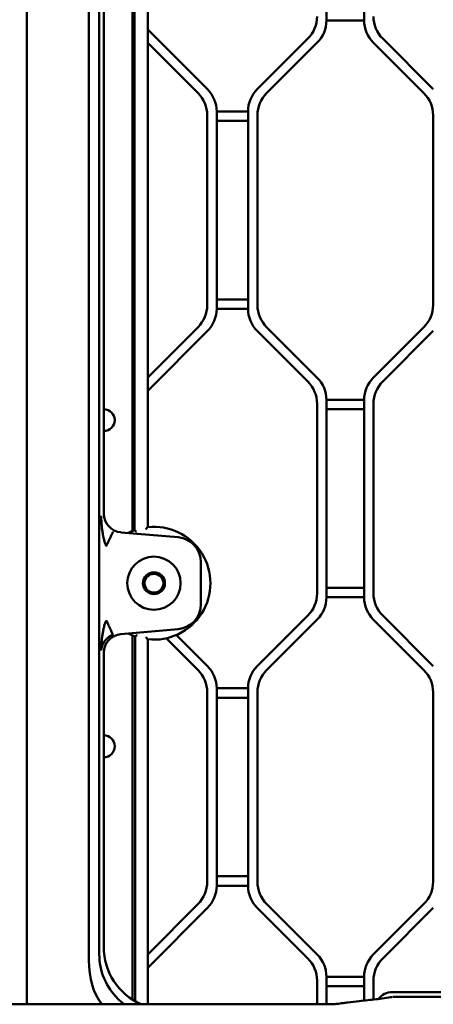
# Model space of a CAD drawing. Header units: millimetres. Extents: x 0 to 14369, y -869 to 2970.
# Tile 342 of 656: x 1916 to 1982, y 902 to 1059. Entities that reach past the tile are written whole.
import ezdxf

# ---------------------------------------------------------------- set-up
doc = ezdxf.new("R2010")
doc.units = ezdxf.units.MM
doc.header["$LTSCALE"] = 10
doc.layers.add('Sichtbar (ISO)', color=7, linetype='Continuous', lineweight=50)

msp = doc.modelspace()

# ---------------------------------------------------------------- linework, layer by layer
at = {"layer": 'Sichtbar (ISO)'}
for p, q in [((1917.236, 1103.453), (1917.236, 901.732)), ((1936.518, 977.829), (1936.518, 1103.176)), ((1936.518, 1103.176), (1936.518, 977.829)), ((1934.092, 977.207), (1934.092, 1102.041)), ((1934.418, 1102.242), (1934.418, 977.334)), ((1934.418, 977.334), (1934.418, 1102.242)), ((1927.146, 908.749), (1927.146, 1094.353)), ((1928.81, 1094.353), (1928.81, 910.475)), ((1929.518, 1093.646), (1929.518, 979.986)), ((1965.018, 1058.645), (1965.018, 1088.916)), ((1965.018, 1088.916), (1965.018, 1058.645)), ((1971.018, 1087.075), (1971.018, 1058.645)), ((1971.018, 1058.645), (1971.018, 1087.075)), ((1965.018, 1058.645), (1971.018, 1058.645)), ((1971.018, 1058.645), (1965.018, 1058.645)), ((1946.053, 1047.66), (1936.518, 1057.195)), ((1936.518, 1057.195), (1946.053, 1047.66)), ((1962.053, 1055.731), (1953.982, 1047.66)), ((1953.982, 1047.66), (1962.053, 1055.731)), ((1982.053, 1047.66), (1973.982, 1055.731)), ((1982.053, 1047.66), (1973.982, 1055.731)), ((1936.518, 1055.074), (1944.553, 1047.038)), ((1944.553, 1047.038), (1936.518, 1055.074)), ((1955.482, 1047.038), (1963.553, 1055.109)), ((1963.553, 1055.109), (1955.482, 1047.038)), ((1972.482, 1055.109), (1980.553, 1047.038)), ((1980.553, 1047.038), (1972.482, 1055.109)), ((1946.018, 1013.266), (1946.018, 1043.503)), ((1946.018, 1043.503), (1946.018, 1013.266)), ((1952.518, 1044.124), (1947.518, 1044.124)), ((1947.518, 1012.645), (1947.518, 1044.124)), ((1947.518, 1044.124), (1952.518, 1044.124)), ((1947.518, 1044.124), (1947.518, 1012.645)), ((1952.518, 1044.124), (1952.518, 1012.645)), ((1952.518, 1012.645), (1952.518, 1044.124)), ((1954.018, 1013.266), (1954.018, 1043.503)), ((1954.018, 1043.503), (1954.018, 1013.266)), ((1982.018, 1043.503), (1982.018, 1013.266)), ((1982.018, 1013.266), (1982.018, 1043.503)), ((1947.518, 1042.624), (1952.518, 1042.624)), ((1952.518, 1042.624), (1947.518, 1042.624)), ((1952.518, 1014.145), (1947.518, 1014.145)), ((1947.518, 1014.145), (1952.518, 1014.145)), ((1947.518, 1012.645), (1952.518, 1012.645)), ((1952.518, 1012.645), (1947.518, 1012.645)), ((1944.553, 1009.731), (1936.518, 1001.695)), ((1936.518, 1001.695), (1944.553, 1009.731)), ((1963.553, 1001.66), (1955.482, 1009.731)), ((1955.482, 1009.731), (1963.553, 1001.66)), ((1980.553, 1009.731), (1972.482, 1001.66)), ((1972.482, 1001.66), (1980.553, 1009.731)), ((1936.518, 999.574), (1946.053, 1009.109)), ((1946.053, 1009.109), (1936.518, 999.574)), ((1953.982, 1009.109), (1962.053, 1001.038)), ((1962.053, 1001.038), (1953.982, 1009.109)), ((1973.982, 1001.038), (1982.053, 1009.109)), ((1982.053, 1009.109), (1973.982, 1001.038)), ((1963.518, 997.503), (1963.518, 967.266)), ((1963.518, 967.266), (1963.518, 997.503)), ((1965.018, 966.645), (1965.018, 998.124)), ((1971.018, 998.124), (1965.018, 998.124)), ((1965.018, 998.124), (1965.018, 966.645)), ((1965.018, 998.124), (1971.018, 998.124)), ((1971.018, 998.124), (1971.018, 966.645)), ((1971.018, 966.645), (1971.018, 998.124)), ((1972.518, 967.266), (1972.518, 997.503)), ((1972.518, 997.503), (1972.518, 967.266)), ((1965.018, 996.624), (1971.018, 996.624)), ((1971.018, 996.624), (1965.018, 996.624)), ((1941.366, 976.204), (1932.252, 977.001)), ((1945.018, 965.55), (1945.018, 972.219)), ((1971.018, 968.145), (1965.018, 968.145)), ((1965.018, 968.145), (1971.018, 968.145)), ((1965.018, 966.645), (1971.018, 966.645)), ((1971.018, 966.645), (1965.018, 966.645)), ((1962.053, 963.731), (1953.982, 955.66)), ((1953.982, 955.66), (1962.053, 963.731)), ((1955.482, 955.038), (1963.553, 963.109)), ((1963.553, 963.109), (1955.482, 955.038)), ((1972.482, 963.109), (1980.553, 955.038)), ((1980.553, 955.038), (1972.482, 963.109)), ((1982.053, 955.66), (1973.982, 963.731)), ((1973.982, 963.731), (1982.053, 955.66)), ((1932.252, 960.768), (1941.366, 961.565)), ((1934.092, 902.47), (1934.092, 960.562)), ((1934.531, 960.395), (1934.531, 902.203)), ((1934.531, 902.203), (1934.531, 960.395)), ((1936.518, 901.732), (1936.518, 959.94)), ((1936.518, 959.94), (1936.518, 901.732)), ((1939.489, 960.103), (1944.553, 955.038)), ((1944.553, 955.038), (1939.489, 960.103)), ((1946.053, 955.66), (1941.089, 960.624)), ((1941.089, 960.624), (1946.053, 955.66)), ((1929.518, 957.783), (1929.518, 910.877)), ((1947.518, 920.645), (1947.518, 952.124)), ((1952.518, 952.124), (1947.518, 952.124)), ((1947.518, 952.124), (1952.518, 952.124)), ((1947.518, 952.124), (1947.518, 920.645)), ((1952.518, 952.124), (1952.518, 920.645)), ((1952.518, 920.645), (1952.518, 952.124)), ((1946.018, 951.503), (1946.018, 921.266)), ((1946.018, 921.266), (1946.018, 951.503)), ((1947.518, 950.624), (1952.518, 950.624)), ((1952.518, 950.624), (1947.518, 950.624)), ((1954.018, 921.266), (1954.018, 951.503)), ((1954.018, 951.503), (1954.018, 921.266)), ((1982.018, 951.503), (1982.018, 921.266)), ((1982.018, 921.266), (1982.018, 951.503)), ((1952.518, 922.145), (1947.518, 922.145)), ((1947.518, 922.145), (1952.518, 922.145)), ((1947.518, 920.645), (1952.518, 920.645)), ((1952.518, 920.645), (1947.518, 920.645)), ((1944.553, 917.731), (1936.518, 909.695)), ((1936.518, 909.695), (1944.553, 917.731)), ((1936.518, 907.574), (1946.053, 917.109)), ((1946.053, 917.109), (1936.518, 907.574)), ((1953.982, 917.109), (1962.053, 909.038)), ((1962.053, 909.038), (1953.982, 917.109)), ((1963.553, 909.66), (1955.482, 917.731)), ((1955.482, 917.731), (1963.553, 909.66)), ((1980.553, 917.731), (1972.482, 909.66)), ((1972.482, 909.66), (1980.553, 917.731)), ((1973.982, 909.038), (1982.053, 917.109)), ((1973.982, 909.038), (1982.053, 917.109)), ((1965.018, 901.735), (1965.018, 906.124)), ((1971.018, 906.124), (1965.018, 906.124)), ((1965.018, 906.124), (1965.018, 901.735)), ((1965.018, 906.124), (1971.018, 906.124)), ((1971.018, 906.124), (1971.018, 902.334)), ((1971.018, 902.334), (1971.018, 906.124)), ((1963.518, 905.503), (1963.518, 901.732)), ((1963.518, 901.732), (1963.518, 905.503)), ((1965.018, 904.624), (1971.018, 904.624)), ((1971.018, 904.624), (1965.018, 904.624)), ((1972.518, 902.492), (1972.518, 905.503)), ((1972.518, 902.492), (1972.518, 905.503)), ((1988.018, 903.671), (1975.518, 903.671)), ((1975.534, 902.885), (1975.536, 902.885)), ((1975.748, 902.92), (1988.192, 902.92)), ((1864.478, 901.732), (1964.558, 901.732)), ((1964.558, 901.732), (1964.64, 901.733)), ((1968.429, 902.03), (1968.429, 902.03))]:
    msp.add_line(p, q, dxfattribs=at)
for radius in [4.25, 1.75, 1.5]:
    msp.add_circle((1937.518, 968.885), radius, dxfattribs=at)
for centre, radius, start, end in [((1958.518, 1059.266), 5, 315, 0), ((1958.518, 1059.266), 5, 315, 0), ((1960.018, 1058.645), 5, 315, 0), ((1960.018, 1058.645), 5, 315, 0), ((1976.018, 1058.645), 5, 180, 225), ((1976.018, 1058.645), 5, 180, 225), ((1977.518, 1059.266), 5, 180, 225), ((1977.518, 1059.266), 5, 180, 225), ((1942.518, 1044.124), 5, 0, 45), ((1942.518, 1044.124), 5, 0, 45), ((1957.518, 1044.124), 5, 135, 180), ((1957.518, 1044.124), 5, 135, 180), ((1941.018, 1043.503), 5, 0, 45), ((1941.018, 1043.503), 5, 0, 45), ((1959.018, 1043.503), 5, 135, 180), ((1959.018, 1043.503), 5, 135, 180), ((1977.018, 1043.503), 5, 0, 45), ((1977.018, 1043.503), 5, 0, 45), ((1941.018, 1013.266), 5, 315, 0), ((1941.018, 1013.266), 5, 315, 0), ((1959.018, 1013.266), 5, 180, 225), ((1959.018, 1013.266), 5, 180, 225), ((1977.018, 1013.266), 5, 315, 0), ((1977.018, 1013.266), 5, 315, 0), ((1942.518, 1012.645), 5, 315, 0), ((1942.518, 1012.645), 5, 315, 0), ((1957.518, 1012.645), 5, 180, 225), ((1957.518, 1012.645), 5, 180, 225), ((1958.518, 997.503), 5, 0, 45), ((1958.518, 997.503), 5, 0, 45), ((1960.018, 998.124), 5, 0, 45), ((1960.018, 998.124), 5, 0, 45), ((1976.018, 998.124), 5, 135, 180), ((1976.018, 998.124), 5, 135, 180), ((1977.518, 997.503), 5, 135, 180), ((1977.518, 997.503), 5, 135, 180), ((1929.518, 994.885), 1.75, 270, 90), ((1929.518, 994.885), 1.75, 270, 90), ((1937.518, 968.885), 9, 110.14789, 117.06484), ((1937.518, 968.885), 9, 110.14789, 117.06484), ((1937.518, 968.885), 9, 263.62063, 96.37937), ((1937.518, 968.885), 9, 263.62063, 96.37937), ((1941.018, 972.219), 4, 0, 85), ((1958.518, 967.266), 5, 315, 0), ((1958.518, 967.266), 5, 315, 0), ((1977.518, 967.266), 5, 180, 225), ((1977.518, 967.266), 5, 180, 225), ((1960.018, 966.645), 5, 315, 0), ((1960.018, 966.645), 5, 315, 0), ((1976.018, 966.645), 5, 180, 225), ((1976.018, 966.645), 5, 180, 225), ((1941.018, 965.55), 4, 275, 0), ((1937.518, 968.885), 9, 242.93516, 250.6191), ((1937.518, 968.885), 9, 242.93516, 250.6191), ((1941.018, 951.503), 5, 0, 45), ((1941.018, 951.503), 5, 0, 45), ((1942.518, 952.124), 5, 0, 45), ((1942.518, 952.124), 5, 0, 45), ((1957.518, 952.124), 5, 135, 180), ((1957.518, 952.124), 5, 135, 180), ((1959.018, 951.503), 5, 135, 180), ((1959.018, 951.503), 5, 135, 180), ((1977.018, 951.503), 5, 0, 45), ((1977.018, 951.503), 5, 0, 45), ((1929.518, 942.885), 1.75, 270, 90), ((1929.518, 942.885), 1.75, 270, 90), ((1941.018, 921.266), 5, 315, 0), ((1941.018, 921.266), 5, 315, 0), ((1942.518, 920.645), 5, 315, 0), ((1942.518, 920.645), 5, 315, 0), ((1957.518, 920.645), 5, 180, 225), ((1957.518, 920.645), 5, 180, 225), ((1959.018, 921.266), 5, 180, 225), ((1959.018, 921.266), 5, 180, 225), ((1977.018, 921.266), 5, 315, 0), ((1977.018, 921.266), 5, 315, 0), ((1960.018, 906.124), 5, 0, 45), ((1960.018, 906.124), 5, 0, 45), ((1976.018, 906.124), 5, 135, 180), ((1976.018, 906.124), 5, 135, 180), ((1958.518, 905.503), 5, 0, 45), ((1958.518, 905.503), 5, 0, 45), ((1977.518, 905.503), 5, 135, 180), ((1977.518, 905.503), 5, 135, 180), ((1975.518, 900.885), 2.786, 90, 142.46357), ((1975.518, 900.885), 2, 92.32776, 105.62766)]:
    msp.add_arc(centre, radius, start, end, dxfattribs=at)
for centre, major_axis, ratio, start_param, end_param in [((1932.522, 979.993), (2.217, 2.032), 0.9974831, 2.4010828, 3.8821025), ((1932.522, 957.776), (2.217, -2.032), 0.9974831, 2.4010828, 3.8821025), ((1939.531, 910.923), (-5.165, -8.623), 0.9948398, 5.2543738, 6.4066966), ((1927.626, 898.136), (-0.618, -23.675), 0.0426601, 2.0819341, 2.1201521), ((1951.058, 922.453), (-20.953, -21.744), 0.5298651, 5.7804447, 6.1980162)]:
    msp.add_ellipse(centre, major_axis=major_axis, ratio=ratio, start_param=start_param, end_param=end_param, dxfattribs=at)
for points, knots in [([(1929.91, 974.804), (1929.9, 974.828), (1929.89, 974.852), (1929.88, 974.876), (1929.87, 974.9), (1929.861, 974.924), (1929.851, 974.948), (1929.832, 974.996), (1929.814, 975.045), (1929.796, 975.093), (1929.76, 975.19), (1929.726, 975.287), (1929.694, 975.384), (1929.662, 975.482), (1929.632, 975.58), (1929.604, 975.678), (1929.577, 975.776), (1929.551, 975.874), (1929.526, 975.973), (1929.502, 976.072), (1929.479, 976.171), (1929.458, 976.27), (1929.447, 976.319), (1929.437, 976.368), (1929.427, 976.416), (1929.417, 976.467), (1929.407, 976.518), (1929.397, 976.569), (1929.378, 976.669), (1929.36, 976.769), (1929.344, 976.869), (1929.327, 976.969), (1929.311, 977.07), (1929.296, 977.171), (1929.266, 977.373), (1929.24, 977.575), (1929.218, 977.777), (1929.195, 977.98), (1929.177, 978.184), (1929.162, 978.387), (1929.147, 978.591), (1929.135, 978.795), (1929.127, 979), (1929.122, 979.102), (1929.119, 979.204), (1929.116, 979.306), (1929.114, 979.409), (1929.112, 979.511), (1929.111, 979.613)], [0, 0, 0, 0, 0.0157049, 0.0157049, 0.0157049, 0.0313804, 0.0313804, 0.0313804, 0.0626487, 0.0626487, 0.0626487, 0.1249112, 0.1249112, 0.1249112, 0.18694, 0.18694, 0.18694, 0.24887, 0.24887, 0.24887, 0.3108076, 0.3108076, 0.3108076, 0.3411958, 0.3411958, 0.3411958, 0.3728274, 0.3728274, 0.3728274, 0.4349775, 0.4349775, 0.4349775, 0.4972846, 0.4972846, 0.4972846, 0.622389, 0.622389, 0.622389, 0.7480677, 0.7480677, 0.7480677, 0.8740643, 0.8740643, 0.8740643, 0.9370671, 0.9370671, 0.9370671, 1, 1, 1, 1]), ([(1930.981, 977.057), (1930.98, 977.054), (1930.977, 977.047), (1930.97, 977.034), (1930.949, 976.989), (1930.918, 976.923), (1930.877, 976.837), (1930.825, 976.728), (1930.768, 976.608), (1930.637, 976.333), (1930.478, 975.998), (1930.391, 975.814), (1930.297, 975.617), (1930.207, 975.428), (1930.108, 975.22), (1930.061, 975.121), (1930.01, 975.013), (1929.985, 974.962), (1929.96, 974.909), (1929.936, 974.858), (1929.923, 974.831), (1929.916, 974.817), (1929.912, 974.808), (1929.91, 974.804)], [0.00000034, 0.00000034, 0.00000034, 0.00000034, 0.04146246, 0.08287652, 0.14143201, 0.20009569, 0.2589043, 0.31781414, 0.37678527, 0.46032401, 0.54388757, 0.60285753, 0.66175, 0.72055714, 0.77922064, 0.82064256, 0.86204465, 0.89132473, 0.92061537, 0.94992301, 0.9706713, 0.98532855, 0.99998483, 0.99998483, 0.99998483, 0.99998483]), ([(1934.718, 977.122), (1934.717, 977.122), (1934.716, 977.123), (1934.689, 977.142), (1934.662, 977.161), (1934.611, 977.198), (1934.586, 977.215), (1934.532, 977.254), (1934.503, 977.274), (1934.46, 977.304), (1934.444, 977.316), (1934.423, 977.33), (1934.418, 977.334), (1934.418, 977.334)], [-0.105324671, -0.105324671, -0.105324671, -0.105324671, -0.105023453, -0.105023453, -0.095242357, -0.095242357, -0.085702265, -0.085702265, -0.072928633, -0.072928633, -0.062279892, -0.062279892, -0.052511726, -0.052511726, -0.052511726, -0.052511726]), ([(1934.418, 977.334), (1934.418, 977.334), (1934.423, 977.33), (1934.444, 977.316), (1934.46, 977.304), (1934.503, 977.274), (1934.532, 977.254), (1934.586, 977.215), (1934.611, 977.198), (1934.662, 977.161), (1934.689, 977.142), (1934.716, 977.123), (1934.717, 977.122), (1934.718, 977.122)], [0.052511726, 0.052511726, 0.052511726, 0.052511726, 0.062279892, 0.062279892, 0.072928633, 0.072928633, 0.085702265, 0.085702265, 0.095242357, 0.095242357, 0.105023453, 0.105023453, 0.105324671, 0.105324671, 0.105324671, 0.105324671]), ([(1936.218, 977.487), (1936.219, 977.488), (1936.219, 977.489), (1936.253, 977.529), (1936.287, 977.567), (1936.35, 977.64), (1936.38, 977.674), (1936.433, 977.733), (1936.456, 977.76), (1936.489, 977.796), (1936.5, 977.809), (1936.514, 977.825), (1936.518, 977.829), (1936.518, 977.829)], [-0.000375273, -0.000375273, -0.000375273, -0.000375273, 0, 0, 0.015334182, 0.015334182, 0.029630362, 0.029630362, 0.042480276, 0.042480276, 0.051789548, 0.051789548, 0.059828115, 0.059828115, 0.059828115, 0.059828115]), ([(1936.518, 977.829), (1936.518, 977.829), (1936.514, 977.825), (1936.5, 977.809), (1936.489, 977.796), (1936.456, 977.76), (1936.433, 977.733), (1936.38, 977.674), (1936.35, 977.64), (1936.287, 977.567), (1936.253, 977.529), (1936.219, 977.489), (1936.219, 977.488), (1936.218, 977.487)], [-0.059828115, -0.059828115, -0.059828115, -0.059828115, -0.051789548, -0.051789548, -0.042480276, -0.042480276, -0.029630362, -0.029630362, -0.015334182, -0.015334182, 0, 0, 0.000375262, 0.000375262, 0.000375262, 0.000375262]), ([(1929.126, 958.77), (1929.134, 958.974), (1929.145, 959.178), (1929.16, 959.382), (1929.175, 959.586), (1929.194, 959.789), (1929.217, 959.992), (1929.239, 960.195), (1929.266, 960.397), (1929.297, 960.599), (1929.312, 960.699), (1929.328, 960.8), (1929.345, 960.9), (1929.362, 961), (1929.379, 961.1), (1929.398, 961.2), (1929.417, 961.3), (1929.437, 961.4), (1929.458, 961.499), (1929.479, 961.598), (1929.502, 961.697), (1929.526, 961.796), (1929.55, 961.895), (1929.576, 961.993), (1929.604, 962.092), (1929.632, 962.19), (1929.661, 962.288), (1929.693, 962.385), (1929.725, 962.483), (1929.759, 962.58), (1929.795, 962.676), (1929.813, 962.725), (1929.832, 962.773), (1929.851, 962.821), (1929.861, 962.845), (1929.87, 962.869), (1929.88, 962.893), (1929.89, 962.917), (1929.9, 962.941), (1929.91, 962.965)], [0.1259447, 0.1259447, 0.1259447, 0.1259447, 0.25194575, 0.25194575, 0.25194575, 0.37762449, 0.37762449, 0.37762449, 0.50272548, 0.50272548, 0.50272548, 0.56502971, 0.56502971, 0.56502971, 0.62717673, 0.62717673, 0.62717673, 0.68919338, 0.68919338, 0.68919338, 0.75112799, 0.75112799, 0.75112799, 0.81305584, 0.81305584, 0.81305584, 0.87508367, 0.87508367, 0.87508367, 0.93734722, 0.93734722, 0.93734722, 0.96861719, 0.96861719, 0.96861719, 0.98429381, 0.98429381, 0.98429381, 1, 1, 1, 1]), ([(1930.981, 960.713), (1930.98, 960.715), (1930.979, 960.718), (1930.977, 960.722), (1930.971, 960.734), (1930.962, 960.754), (1930.948, 960.782), (1930.939, 960.801), (1930.929, 960.823), (1930.916, 960.849), (1930.905, 960.874), (1930.891, 960.902), (1930.877, 960.933), (1930.846, 960.996), (1930.81, 961.072), (1930.77, 961.158), (1930.728, 961.244), (1930.682, 961.341), (1930.632, 961.447), (1930.582, 961.552), (1930.528, 961.666), (1930.471, 961.786), (1930.414, 961.905), (1930.355, 962.029), (1930.294, 962.158), (1930.233, 962.286), (1930.17, 962.418), (1930.106, 962.553), (1930.066, 962.637), (1930.025, 962.723), (1929.985, 962.809), (1929.976, 962.826), (1929.968, 962.843), (1929.96, 962.861), (1929.947, 962.887), (1929.935, 962.913), (1929.922, 962.939), (1929.918, 962.948), (1929.914, 962.957), (1929.91, 962.965)], [0, 0, 0, 0, 0.03130669, 0.03130669, 0.03130669, 0.12405457, 0.12405457, 0.12405457, 0.1875236, 0.1875236, 0.1875236, 0.24814348, 0.24814348, 0.24814348, 0.37348397, 0.37348397, 0.37348397, 0.49999203, 0.49999203, 0.49999203, 0.62654038, 0.62654038, 0.62654038, 0.75185543, 0.75185543, 0.75185543, 0.87594498, 0.87594498, 0.87594498, 0.95311778, 0.95311778, 0.95311778, 0.96871407, 0.96871407, 0.96871407, 0.99216128, 0.99216128, 0.99216128, 0.99999914, 0.99999914, 0.99999914, 0.99999914]), ([(1930.981, 960.713), (1930.957, 960.701), (1930.908, 960.678), (1930.837, 960.641), (1930.7, 960.568), (1930.465, 960.419), (1930.27, 960.269), (1930.099, 960.12), (1929.953, 959.976), (1929.824, 959.834), (1929.705, 959.684), (1929.596, 959.536), (1929.403, 959.208), (1929.264, 958.885), (1929.161, 958.518), (1929.131, 958.34), (1929.116, 958.215), (1929.111, 958.156)], [0, 0, 0, 0, 0.0350312, 0.0697693, 0.1183601, 0.1859111, 0.2519472, 0.3161223, 0.3790712, 0.4418578, 0.5051202, 0.5692266, 0.6629076, 0.7600865, 0.8591716, 0.9295839, 1, 1, 1, 1]), ([(1934.831, 960.61), (1934.83, 960.609), (1934.829, 960.609), (1934.802, 960.589), (1934.775, 960.569), (1934.724, 960.532), (1934.699, 960.514), (1934.645, 960.475), (1934.616, 960.455), (1934.573, 960.424), (1934.557, 960.413), (1934.536, 960.398), (1934.531, 960.395), (1934.531, 960.395)], [-0.000302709, -0.000302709, -0.000302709, -0.000302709, 0, 0, 0.009889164, 0.009889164, 0.019526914, 0.019526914, 0.032313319, 0.032313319, 0.042933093, 0.042933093, 0.052658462, 0.052658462, 0.052658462, 0.052658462]), ([(1934.531, 960.395), (1934.531, 960.395), (1934.536, 960.398), (1934.557, 960.413), (1934.573, 960.424), (1934.616, 960.455), (1934.645, 960.475), (1934.699, 960.514), (1934.724, 960.532), (1934.775, 960.569), (1934.802, 960.589), (1934.829, 960.609), (1934.83, 960.609), (1934.831, 960.61)], [-0.052658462, -0.052658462, -0.052658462, -0.052658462, -0.042933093, -0.042933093, -0.032313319, -0.032313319, -0.019526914, -0.019526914, -0.009889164, -0.009889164, 0, 0, 0.000302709, 0.000302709, 0.000302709, 0.000302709]), ([(1936.218, 960.282), (1936.219, 960.281), (1936.219, 960.28), (1936.253, 960.241), (1936.287, 960.202), (1936.35, 960.129), (1936.38, 960.095), (1936.433, 960.036), (1936.456, 960.009), (1936.489, 959.973), (1936.5, 959.96), (1936.514, 959.944), (1936.518, 959.94), (1936.518, 959.94)], [-0.120031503, -0.120031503, -0.120031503, -0.120031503, -0.11965623, -0.11965623, -0.104322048, -0.104322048, -0.090025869, -0.090025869, -0.077175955, -0.077175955, -0.067866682, -0.067866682, -0.059828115, -0.059828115, -0.059828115, -0.059828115]), ([(1936.518, 959.94), (1936.518, 959.94), (1936.514, 959.944), (1936.5, 959.96), (1936.489, 959.973), (1936.456, 960.009), (1936.433, 960.036), (1936.38, 960.095), (1936.35, 960.129), (1936.287, 960.202), (1936.253, 960.241), (1936.219, 960.28), (1936.219, 960.281), (1936.218, 960.282)], [0.059828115, 0.059828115, 0.059828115, 0.059828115, 0.067866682, 0.067866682, 0.077175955, 0.077175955, 0.090025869, 0.090025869, 0.104322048, 0.104322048, 0.11965623, 0.11965623, 0.120031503, 0.120031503, 0.120031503, 0.120031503]), ([(1929.111, 958.156), (1929.112, 958.258), (1929.114, 958.361), (1929.116, 958.463), (1929.119, 958.565), (1929.122, 958.667), (1929.126, 958.77)], [0.00000035, 0.00000035, 0.00000035, 0.00000035, 0.06293793, 0.06293793, 0.06293793, 0.1259447, 0.1259447, 0.1259447, 0.1259447]), ([(1928.809, 909.694), (1928.809, 909.693), (1928.809, 909.692), (1928.807, 908.434), (1929.058, 907.095), (1930.082, 904.632), (1930.855, 903.508), (1932.057, 902.308), (1932.398, 902.01), (1932.762, 901.734)], [0.83016381, 0.83016381, 0.83016381, 0.83016381, 0.8304657, 0.8304657, 1.20785246, 1.20785246, 1.58523922, 1.58523922, 1.71757516, 1.71757516, 1.71757516, 1.71757516]), ([(1968.429, 902.03), (1969.039, 902.115), (1969.646, 902.186), (1971.153, 902.351), (1972.048, 902.437), (1973.82, 902.639), (1974.685, 902.758), (1975.575, 902.906)], [0, 0, 0, 0, 0.6928686, 0.6928686, 1.7321987, 1.7321987, 2.7715745, 2.7715745, 2.7715745, 2.7715745]), ([(1964.64, 901.733), (1964.914, 901.734), (1965.194, 901.736), (1965.69, 901.747), (1965.915, 901.755), (1966.275, 901.771), (1966.422, 901.78), (1966.706, 901.8), (1966.832, 901.813), (1967.124, 901.845), (1967.283, 901.867), (1967.619, 901.913), (1967.788, 901.936), (1967.987, 901.966), (1968.027, 901.972), (1968.187, 901.995), (1968.307, 902.013), (1968.429, 902.03)], [0, 0, 0, 0, 0.08261945, 0.08261945, 0.16287833, 0.16287833, 0.2339889, 0.2339889, 0.32653899, 0.32653899, 0.48236131, 0.48236131, 0.66530701, 0.66530701, 0.71106447, 0.71106447, 0.8483371, 0.8483371, 0.8483371, 0.8483371])]:
    msp.add_open_spline(points, degree=3, knots=knots, dxfattribs=at)
msp.add_open_spline([(1975.639, 902.914), (1975.675, 902.918), (1975.711, 902.92), (1975.748, 902.92)], degree=3, dxfattribs=at)

doc.saveas('drawing.dxf')
